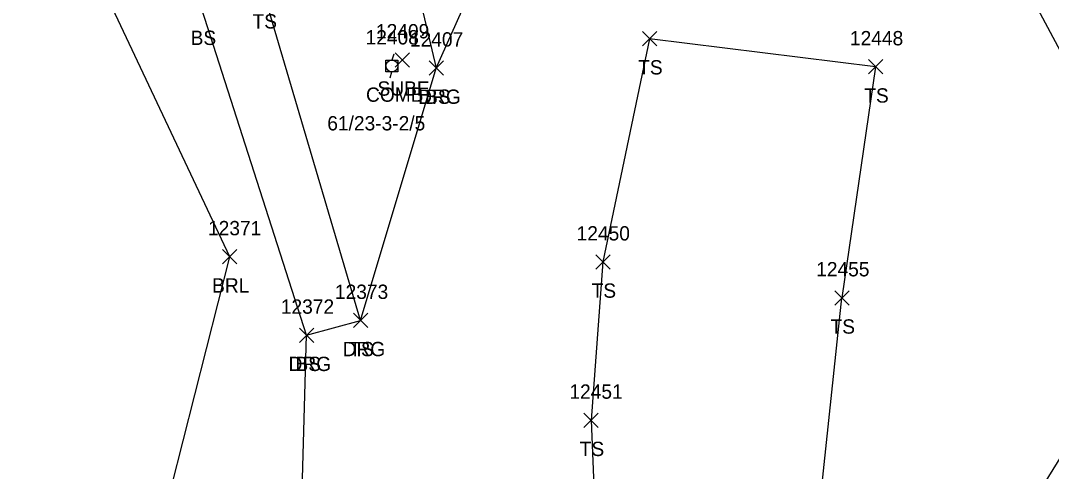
# Model space of a CAD drawing. Extents: x 1482574 to 1485769, y 580696 to 595649.
# Drawn here: x 1482734.1 to 1482878, y 583856.2 to 583919.2 of the extents above; entities that cross this region are included whole.
import ezdxf

# ---------------------------------------------------------------- set-up
doc = ezdxf.new("R2010")
doc.units = 0
for name, color, linetype in [('L_A', 7, 'Continuous'), ('L_I', 7, 'Continuous'), ('L_TIC', 7, 'Continuous'), ('LABL', 7, 'Continuous'), ('LELB', 7, 'Continuous'), ('R_A', 7, 'Continuous'), ('R_I', 7, 'Continuous'), ('R_TIC', 7, 'Continuous'), ('RDG', 7, 'Continuous'), ('U_A', 7, 'Continuous'), ('U_C', 7, 'Continuous'), ('U_I', 7, 'Continuous'), ('U_TIC', 7, 'Continuous'), ('UP', 7, 'Continuous')]:
    doc.layers.add(name, color=color, linetype=linetype)

msp = doc.modelspace()

# ---------------------------------------------------------------- linework, layer by layer
at = {"layer": 'L_TIC'}
for points in [[(1482820.92, 583915.67), (1482822.92, 583917.67)], [(1482822.92, 583915.67), (1482820.92, 583917.67)], [(1482791.15, 583911.57), (1482793.15, 583913.57)], [(1482793.15, 583911.57), (1482791.15, 583913.57)], [(1482852.47, 583911.74), (1482854.47, 583913.74)], [(1482854.47, 583911.74), (1482852.47, 583913.74)], [(1482852.47, 583911.74), (1482854.47, 583913.74)], [(1482854.47, 583911.74), (1482852.47, 583913.74)], [(1482762.33, 583885.22), (1482764.33, 583887.22)], [(1482764.33, 583885.22), (1482762.33, 583887.22)], [(1482814.42, 583884.49), (1482816.42, 583886.49)], [(1482816.42, 583884.49), (1482814.42, 583886.49)], [(1482847.76, 583879.48), (1482849.76, 583881.48)], [(1482849.76, 583879.48), (1482847.76, 583881.48)], [(1482847.76, 583879.48), (1482849.76, 583881.48)], [(1482849.76, 583879.48), (1482847.76, 583881.48)], [(1482780.6, 583876.33), (1482782.6, 583878.33)], [(1482782.6, 583876.33), (1482780.6, 583878.33)], [(1482773.05, 583874.26), (1482775.05, 583876.26)], [(1482775.05, 583874.26), (1482773.05, 583876.26)], [(1482812.76, 583862.39), (1482814.76, 583864.39)], [(1482814.76, 583862.39), (1482812.76, 583864.39)]]:
    msp.add_lwpolyline(points, dxfattribs=at)
at = {"layer": 'LABL'}
msp.add_lwpolyline([(1482753.56, 583847.65), (1482763.33, 583886.22), (1482745, 583925.11), (1482720.19, 583937.3), (1482697, 583950.74), (1482684.74, 583977.37), (1482717.6, 583981.37), (1482723.72, 584020.13), (1482739.62, 584067.32), (1482755.38, 584079.52), (1482776.41, 584086.57), (1482767.77, 584111.34)], dxfattribs=at)
at = {"layer": 'LELB'}
for points in [[(1482781.6, 583877.33), (1482768.1, 583923.09), (1482761.15, 583954.81), (1482770.9, 583984.54)], [(1482774.05, 583875.26), (1482759.43, 583920.79), (1482750.22, 583932.64), (1482728.92, 583958.64), (1482717.6, 583981.37)], [(1482783.83, 583981.84), (1482780.45, 583963.03), (1482777.93, 583952.31), (1482787.63, 583931.68), (1482792.15, 583912.57)], [(1482853.47, 583912.74), (1482821.92, 583916.67), (1482815.42, 583885.49), (1482813.76, 583863.39), (1482814.95, 583834.64), (1482829.18, 583838.19), (1482844.4, 583839.19), (1482848.76, 583880.48)], [(1482853.47, 583912.74), (1482848.76, 583880.48)]]:
    msp.add_lwpolyline(points, dxfattribs=at)
at = {"layer": 'R_TIC'}
for points in [[(1482791.15, 583911.57), (1482793.15, 583913.57)], [(1482793.15, 583911.57), (1482791.15, 583913.57)], [(1482780.6, 583876.33), (1482782.6, 583878.33)], [(1482782.6, 583876.33), (1482780.6, 583878.33)], [(1482773.05, 583874.26), (1482775.05, 583876.26)], [(1482775.05, 583874.26), (1482773.05, 583876.26)]]:
    msp.add_lwpolyline(points, dxfattribs=at)
at = {"layer": 'RDG'}
for points in [[(1482821.35, 583792.38), (1482789.31, 583806.69), (1482776.98, 583834.24), (1482773.2, 583845.22), (1482774.05, 583875.26), (1482781.6, 583877.33), (1482792.15, 583912.57), (1482798.7, 583927.27), (1482807.95, 583933.07), (1482811.4, 583934.8), (1482823.31, 583939.7), (1482827.72, 583940.25), (1482851, 583940.34), (1482854.51, 583938.81), (1482873.28, 583926.18)], [(1482860.55, 583827.93), (1482882.47, 583863.35), (1482883.56, 583906.92), (1482873.28, 583926.18)]]:
    msp.add_lwpolyline(points, dxfattribs=at)
at = {"layer": 'U_TIC'}
for points in [[(1482786.42, 583912.71), (1482788.42, 583914.71)], [(1482788.42, 583912.71), (1482786.42, 583914.71)]]:
    msp.add_lwpolyline(points, dxfattribs=at)
at = {"layer": 'UP'}
for p, q in [((1482786.21, 583914.52), (1482785.96, 583913.69)), ((1482785.13, 583912.02), (1482785.13, 583913.69)), ((1482785.13, 583913.69), (1482786.79, 583913.69)), ((1482785.96, 583912.86), (1482785.96, 583912.86)), ((1482786.79, 583913.69), (1482786.79, 583912.02)), ((1482786.79, 583912.02), (1482785.13, 583912.02)), ((1482785.71, 583911.19), (1482785.96, 583912.02))]:
    msp.add_line(p, q, dxfattribs=at)
msp.add_circle((1482785.96, 583912.86), 0.833, dxfattribs=at)

# ---------------------------------------------------------------- texts
at = {"layer": 'L_A'}
for s, p in [('TS', (1482766.51, 583918.09)), ('BS', (1482757.87, 583915.79)), ('TS', (1482820.33, 583911.67)), ('BS', (1482790.59, 583907.57)), ('TS', (1482851.88, 583907.74)), ('TS', (1482851.88, 583907.74)), ('BRL', (1482760.87, 583881.22)), ('TS', (1482813.83, 583880.49)), ('TS', (1482847.17, 583875.48)), ('TS', (1482847.17, 583875.48)), ('TS', (1482780.01, 583872.33)), ('BS', (1482772.5, 583870.26)), ('TS', (1482812.17, 583858.39))]:
    msp.add_text(s, height=2, dxfattribs=at).set_placement(p)
at = {"layer": 'L_I'}
for s, p in [('12407', (1482788.48, 583915.57)), ('12448', (1482849.88, 583915.74)), ('12448', (1482849.88, 583915.74)), ('12371', (1482760.3, 583889.22)), ('12450', (1482811.74, 583888.49)), ('12455', (1482845.17, 583883.48)), ('12455', (1482845.17, 583883.48)), ('12373', (1482778.01, 583880.33)), ('12372', (1482770.46, 583878.26)), ('12451', (1482810.73, 583866.39))]:
    msp.add_text(s, height=2, dxfattribs=at).set_placement(p)
at = {"layer": 'R_A'}
for p in [(1482789.63, 583907.57), (1482779.09, 583872.33), (1482771.54, 583870.26)]:
    msp.add_text('DRG', height=2, dxfattribs=at).set_placement(p)
at = {"layer": 'R_I'}
for s, p in [('12407', (1482788.48, 583915.57)), ('12373', (1482778.01, 583880.33)), ('12372', (1482770.46, 583878.26))]:
    msp.add_text(s, height=2, dxfattribs=at).set_placement(p)
at = {"layer": 'U_A'}
for s, p in [('SUBE', (1482783.95, 583908.71)), ('COMB', (1482782.35, 583907.86))]:
    msp.add_text(s, height=2, dxfattribs=at).set_placement(p)
at = {"layer": 'U_C'}
msp.add_text('61/23-3-2/5', height=2, dxfattribs=at).set_placement((1482776.94, 583903.86))
at = {"layer": 'U_I'}
for s, p in [('12409', (1482783.74, 583916.71)), ('12408', (1482782.29, 583915.86))]:
    msp.add_text(s, height=2, dxfattribs=at).set_placement(p)

doc.saveas('drawing.dxf')
